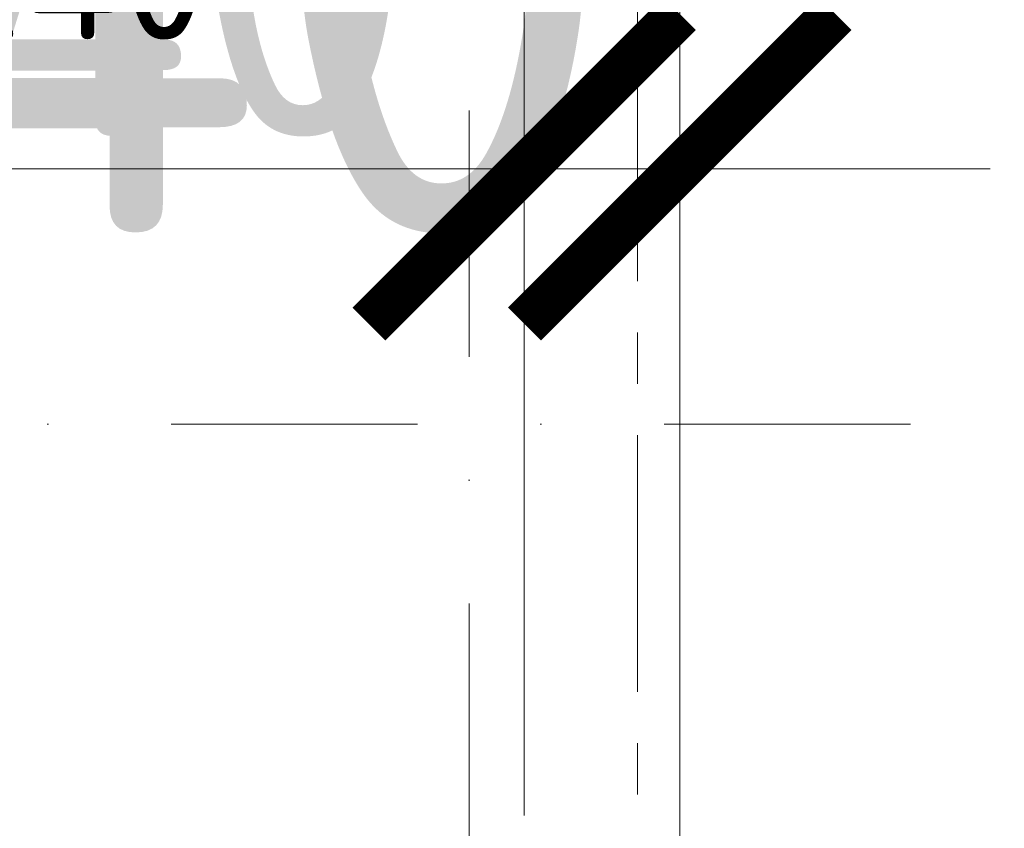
# Model space of a CAD drawing. Header units: millimetres. Extents: x -916886 to 3713765, y -2985421 to 1675785.
# Tile 622 of 656: x 437855 to 439377, y 149375 to 150626. Entities that reach past the tile are written whole.
import ezdxf

# ---------------------------------------------------------------- set-up
doc = ezdxf.new("R2010")
doc.units = ezdxf.units.MM
for name, pattern in [('CENTERX2', [101.6, 63.5, -12.7, 12.7, -12.7]), ('DASHDOT', [25.4, 12.7, -6.35, 0, -6.35]), ('PHANTOM2', [31.75, 15.875, -3.175, 3.175, -3.175, 3.175, -3.175])]:
    doc.linetypes.add(name, pattern=pattern)
doc.layers.get('Defpoints').update_dxf_attribs({"color": 8})
for name, color, linetype, lineweight in [('A99_N_koty-200', 5, 'Continuous', 5), ('A99_N_koty-200 @ 1', 5, 'Continuous', 5), ('A99_N_koty-200 @ 10', 5, 'Continuous', 5), ('A99_N_koty-200 @ 100', 5, 'Continuous', 5), ('A99_N_koty-200 @ 200', 5, 'Continuous', 5), ('A99_N_koty-200 @ 250 (1)', 5, 'Continuous', 5), ('A99_N_koty-200 @ 250 (2)', 5, 'Continuous', 5), ('A99_N_koty-200 @ 400', 5, 'Continuous', 5), ('A99_S_kce-demolice', 30, 'Continuous', 20), ('A99_S_kce-pohl', 7, 'Continuous', 5), ('A99_S_osy', 1, 'CENTERX2', 5)]:
    doc.layers.add(name, color=color, linetype=linetype, lineweight=lineweight)
doc.styles.add('A99_kota', font='isocpeur.ttf', dxfattribs={"height": 2})
doc.dimstyles.new('A99_kota_200 new', dxfattribs={"dimscale": 200, "dimtxt": 2, "dimasz": 1.2, "dimexe": 0.5, "dimexo": 1.5, "dimgap": 0.5, "dimtad": 1, "dimdec": 0, "dimzin": 3, "dimdsep": 46, "dimtxsty": 'A99_kota', "dimblk": 'ARCHTICK', "dimcen": 2.5, "dimazin": 2, "dimtfac": 0.75, "dimtdec": 0, "dimtix": 1, "dimtmove": 2, "dimatfit": 0, "dimfxl": 0, "dimtolj": 1, "dimtzin": 0, "dimlwd": 5, "dimlwe": 5, "dimarcsym": 0})

# ---------------------------------------------------------------- blocks, each defined once
blk = doc.blocks.new('_ArchTick')
at = {"color": 0, "linetype": 'ByBlock', "const_width": 0.15}
blk.add_lwpolyline([(-0.5, -0.5), (0.5, 0.5)], dxfattribs=at)
blk = doc.blocks.new('*D3168')
at = {"layer": 'A99_N_koty-200', "color": 0, "linetype": 'Continuous', "lineweight": 5, "ltscale": 10, "transparency": 16777216}
for p, q in [((429550, 146925), (429550, 146475)), ((438550, 146925), (438550, 146475)), ((438550, 146525), (429550, 146525))]:
    blk.add_line(p, q, dxfattribs=at)
at = {"layer": 'Defpoints', "color": 0, "linetype": 'Continuous', "lineweight": 0, "ltscale": 10, "transparency": 16777216}
for p in [(429550, 149400), (438550, 149400), (429550, 146525)]:
    blk.add_point(p, dxfattribs=at)
at = {"layer": 'A99_N_koty-200', "color": 0, "linetype": 'Continuous', "lineweight": 5, "ltscale": 10, "transparency": 16777216, "xscale": 120, "yscale": 120, "zscale": 120, "rotation": 180}
blk.add_blockref('_ArchTick', (429550, 146525), dxfattribs=at)
at = {"layer": 'A99_N_koty-200', "color": 0, "linetype": 'Continuous', "lineweight": 5, "ltscale": 10, "transparency": 16777216, "xscale": 120, "yscale": 120, "zscale": 120}
blk.add_blockref('_ArchTick', (438550, 146525), dxfattribs=at)
at = {"layer": 'A99_N_koty-200', "color": 0, "linetype": 'Continuous', "ltscale": 10, "transparency": 16777216, "insert": (434050, 146675), "char_height": 200, "attachment_point": 5, "style": 'A99_kota'}
blk.add_mtext('\\A1;9000', dxfattribs=at)
blk = doc.blocks.new('*D3169')
at = {"layer": 'A99_N_koty-200', "color": 0, "linetype": 'Continuous', "lineweight": 5, "ltscale": 10, "transparency": 16777216}
for p, q in [((429550, 147325), (429550, 146425)), ((438550, 147325), (438550, 146425)), ((438550, 146525), (429550, 146525))]:
    blk.add_line(p, q, dxfattribs=at)
at = {"layer": 'Defpoints', "color": 0, "linetype": 'Continuous', "lineweight": 0, "ltscale": 10, "transparency": 16777216}
for p in [(429550, 149400), (438550, 149400), (429550, 146525)]:
    blk.add_point(p, dxfattribs=at)
at = {"layer": 'A99_N_koty-200', "color": 0, "linetype": 'Continuous', "lineweight": 5, "ltscale": 10, "transparency": 16777216, "xscale": 240, "yscale": 240, "zscale": 240, "rotation": 180}
blk.add_blockref('_ArchTick', (429550, 146525), dxfattribs=at)
at = {"layer": 'A99_N_koty-200', "color": 0, "linetype": 'Continuous', "lineweight": 5, "ltscale": 10, "transparency": 16777216, "xscale": 240, "yscale": 240, "zscale": 240}
blk.add_blockref('_ArchTick', (438550, 146525), dxfattribs=at)
at = {"layer": 'A99_N_koty-200', "color": 0, "linetype": 'Continuous', "ltscale": 10, "transparency": 16777216, "insert": (434050, 146825), "char_height": 400, "attachment_point": 5, "style": 'A99_kota'}
blk.add_mtext('\\A1;9000', dxfattribs=at)
blk = doc.blocks.new('*D3170')
at = {"layer": 'A99_N_koty-200', "color": 0, "linetype": 'Continuous', "lineweight": 5, "ltscale": 10, "transparency": 16777216}
for p, q in [((429550, 146529), (429550, 146524.5)), ((438550, 146525), (429550, 146525)), ((438550, 146529), (438550, 146524.5))]:
    blk.add_line(p, q, dxfattribs=at)
at = {"layer": 'Defpoints', "color": 0, "linetype": 'Continuous', "lineweight": 0, "ltscale": 10, "transparency": 16777216}
for p in [(429550, 149400), (438550, 149400), (429550, 146525)]:
    blk.add_point(p, dxfattribs=at)
at = {"layer": 'A99_N_koty-200', "color": 0, "linetype": 'Continuous', "lineweight": 5, "ltscale": 10, "transparency": 16777216, "xscale": 1.2, "yscale": 1.2, "zscale": 1.2, "rotation": 180}
blk.add_blockref('_ArchTick', (429550, 146525), dxfattribs=at)
at = {"layer": 'A99_N_koty-200', "color": 0, "linetype": 'Continuous', "lineweight": 5, "ltscale": 10, "transparency": 16777216, "xscale": 1.2, "yscale": 1.2, "zscale": 1.2}
blk.add_blockref('_ArchTick', (438550, 146525), dxfattribs=at)
at = {"layer": 'A99_N_koty-200', "color": 0, "linetype": 'Continuous', "ltscale": 10, "transparency": 16777216, "insert": (434050, 146526.5), "char_height": 2, "attachment_point": 5, "style": 'A99_kota'}
blk.add_mtext('\\A1;9000', dxfattribs=at)
blk = doc.blocks.new('*D3171')
at = {"layer": 'A99_N_koty-200', "color": 0, "linetype": 'Continuous', "lineweight": 5, "ltscale": 10, "transparency": 16777216}
for p, q in [((429550, 148125), (429550, 146325)), ((438550, 148125), (438550, 146325)), ((438550, 146525), (429550, 146525))]:
    blk.add_line(p, q, dxfattribs=at)
at = {"layer": 'Defpoints', "color": 0, "linetype": 'Continuous', "lineweight": 0, "ltscale": 10, "transparency": 16777216}
for p in [(429550, 149400), (438550, 149400), (429550, 146525)]:
    blk.add_point(p, dxfattribs=at)
at = {"layer": 'A99_N_koty-200', "color": 0, "linetype": 'Continuous', "lineweight": 5, "ltscale": 10, "transparency": 16777216, "xscale": 480, "yscale": 480, "zscale": 480, "rotation": 180}
blk.add_blockref('_ArchTick', (429550, 146525), dxfattribs=at)
at = {"layer": 'A99_N_koty-200', "color": 0, "linetype": 'Continuous', "lineweight": 5, "ltscale": 10, "transparency": 16777216, "xscale": 480, "yscale": 480, "zscale": 480}
blk.add_blockref('_ArchTick', (438550, 146525), dxfattribs=at)
at = {"layer": 'A99_N_koty-200', "color": 0, "linetype": 'Continuous', "ltscale": 10, "transparency": 16777216, "insert": (434050, 147125), "char_height": 800, "attachment_point": 5, "style": 'A99_kota'}
blk.add_mtext('\\A1;9000', dxfattribs=at)
blk = doc.blocks.new('*D3172')
at = {"layer": 'A99_N_koty-200', "color": 0, "linetype": 'Continuous', "lineweight": 5, "ltscale": 10, "transparency": 16777216}
for p, q in [((429550, 146565), (429550, 146520)), ((438550, 146565), (438550, 146520)), ((438550, 146525), (429550, 146525))]:
    blk.add_line(p, q, dxfattribs=at)
at = {"layer": 'Defpoints', "color": 0, "linetype": 'Continuous', "lineweight": 0, "ltscale": 10, "transparency": 16777216}
for p in [(429550, 149400), (438550, 149400), (429550, 146525)]:
    blk.add_point(p, dxfattribs=at)
at = {"layer": 'A99_N_koty-200', "color": 0, "linetype": 'Continuous', "lineweight": 5, "ltscale": 10, "transparency": 16777216, "xscale": 12, "yscale": 12, "zscale": 12, "rotation": 180}
blk.add_blockref('_ArchTick', (429550, 146525), dxfattribs=at)
at = {"layer": 'A99_N_koty-200', "color": 0, "linetype": 'Continuous', "lineweight": 5, "ltscale": 10, "transparency": 16777216, "xscale": 12, "yscale": 12, "zscale": 12}
blk.add_blockref('_ArchTick', (438550, 146525), dxfattribs=at)
at = {"layer": 'A99_N_koty-200', "color": 0, "linetype": 'Continuous', "ltscale": 10, "transparency": 16777216, "insert": (434050, 146540), "char_height": 20, "attachment_point": 5, "style": 'A99_kota'}
blk.add_mtext('\\A1;9000', dxfattribs=at)
blk = doc.blocks.new('*D3173')
at = {"layer": 'A99_N_koty-200', "color": 0, "linetype": 'Continuous', "lineweight": 5, "ltscale": 10, "transparency": 16777216}
for p, q in [((429550, 147525), (429550, 146400)), ((438550, 147525), (438550, 146400)), ((438550, 146525), (429550, 146525))]:
    blk.add_line(p, q, dxfattribs=at)
at = {"layer": 'Defpoints', "color": 0, "linetype": 'Continuous', "lineweight": 0, "ltscale": 10, "transparency": 16777216}
for p in [(429550, 149400), (438550, 149400), (429550, 146525)]:
    blk.add_point(p, dxfattribs=at)
at = {"layer": 'A99_N_koty-200', "color": 0, "linetype": 'Continuous', "lineweight": 5, "ltscale": 10, "transparency": 16777216, "xscale": 300, "yscale": 300, "zscale": 300, "rotation": 180}
blk.add_blockref('_ArchTick', (429550, 146525), dxfattribs=at)
at = {"layer": 'A99_N_koty-200', "color": 0, "linetype": 'Continuous', "lineweight": 5, "ltscale": 10, "transparency": 16777216, "xscale": 300, "yscale": 300, "zscale": 300}
blk.add_blockref('_ArchTick', (438550, 146525), dxfattribs=at)
at = {"layer": 'A99_N_koty-200', "color": 0, "linetype": 'Continuous', "ltscale": 10, "transparency": 16777216, "insert": (434050, 146900), "char_height": 500, "attachment_point": 5, "style": 'A99_kota'}
blk.add_mtext('\\A1;9000', dxfattribs=at)
blk = doc.blocks.new('*D3174')
at = {"layer": 'A99_N_koty-200', "color": 0, "linetype": 'Continuous', "lineweight": 5, "ltscale": 10, "transparency": 16777216}
for p, q in [((429550, 147525), (429550, 146400)), ((438550, 147525), (438550, 146400)), ((438550, 146525), (429550, 146525))]:
    blk.add_line(p, q, dxfattribs=at)
at = {"layer": 'Defpoints', "color": 0, "linetype": 'Continuous', "lineweight": 0, "ltscale": 10, "transparency": 16777216}
for p in [(429550, 149400), (438550, 149400), (429550, 146525)]:
    blk.add_point(p, dxfattribs=at)
at = {"layer": 'A99_N_koty-200', "color": 0, "linetype": 'Continuous', "lineweight": 5, "ltscale": 10, "transparency": 16777216, "xscale": 300, "yscale": 300, "zscale": 300, "rotation": 180}
blk.add_blockref('_ArchTick', (429550, 146525), dxfattribs=at)
at = {"layer": 'A99_N_koty-200', "color": 0, "linetype": 'Continuous', "lineweight": 5, "ltscale": 10, "transparency": 16777216, "xscale": 300, "yscale": 300, "zscale": 300}
blk.add_blockref('_ArchTick', (438550, 146525), dxfattribs=at)
at = {"layer": 'A99_N_koty-200', "color": 0, "linetype": 'Continuous', "ltscale": 10, "transparency": 16777216, "insert": (434050, 146900), "char_height": 500, "attachment_point": 5, "style": 'A99_kota'}
blk.add_mtext('\\A1;9000', dxfattribs=at)
blk = doc.blocks.new('*D3384')
at = {"layer": 'A99_N_koty-200', "color": 0, "linetype": 'Continuous', "lineweight": 5, "ltscale": 10, "transparency": 16777216}
for p, q in [((415495, 150195), (415495, 151095)), ((438635, 150195), (438635, 151095)), ((415495, 150995), (438635, 150995))]:
    blk.add_line(p, q, dxfattribs=at)
at = {"layer": 'Defpoints', "color": 0, "linetype": 'Continuous', "lineweight": 0, "ltscale": 10, "transparency": 16777216}
for p in [(438635, 150995), (415495, 148920), (438635, 148920)]:
    blk.add_point(p, dxfattribs=at)
at = {"layer": 'A99_N_koty-200', "color": 0, "linetype": 'Continuous', "lineweight": 5, "ltscale": 10, "transparency": 16777216, "xscale": 240, "yscale": 240, "zscale": 240, "rotation": 180}
blk.add_blockref('_ArchTick', (415495, 150995), dxfattribs=at)
at = {"layer": 'A99_N_koty-200', "color": 0, "linetype": 'Continuous', "lineweight": 5, "ltscale": 10, "transparency": 16777216, "xscale": 240, "yscale": 240, "zscale": 240}
blk.add_blockref('_ArchTick', (438635, 150995), dxfattribs=at)
at = {"layer": 'A99_N_koty-200', "color": 0, "linetype": 'Continuous', "ltscale": 10, "transparency": 16777216, "insert": (427065, 151295), "char_height": 400, "attachment_point": 5, "style": 'A99_kota'}
blk.add_mtext('\\A1;23140', dxfattribs=at)
blk = doc.blocks.new('*D3385')
at = {"layer": 'A99_N_koty-200', "color": 0, "linetype": 'Continuous', "lineweight": 5, "ltscale": 10, "transparency": 16777216}
for p, q in [((415495, 149995), (415495, 150445)), ((438635, 149995), (438635, 150445)), ((415495, 150395), (438635, 150395))]:
    blk.add_line(p, q, dxfattribs=at)
at = {"layer": 'Defpoints', "color": 0, "linetype": 'Continuous', "lineweight": 0, "ltscale": 10, "transparency": 16777216}
for p in [(438635, 150395), (415495, 148920), (438635, 148920)]:
    blk.add_point(p, dxfattribs=at)
at = {"layer": 'A99_N_koty-200', "color": 0, "linetype": 'Continuous', "lineweight": 5, "ltscale": 10, "transparency": 16777216, "xscale": 120, "yscale": 120, "zscale": 120, "rotation": 180}
blk.add_blockref('_ArchTick', (415495, 150395), dxfattribs=at)
at = {"layer": 'A99_N_koty-200', "color": 0, "linetype": 'Continuous', "lineweight": 5, "ltscale": 10, "transparency": 16777216, "xscale": 120, "yscale": 120, "zscale": 120}
blk.add_blockref('_ArchTick', (438635, 150395), dxfattribs=at)
at = {"layer": 'A99_N_koty-200', "color": 0, "linetype": 'Continuous', "ltscale": 10, "transparency": 16777216, "insert": (427065, 150545), "char_height": 200, "attachment_point": 5, "style": 'A99_kota'}
blk.add_mtext('\\A1;23140', dxfattribs=at)
blk = doc.blocks.new('*D3386')
at = {"layer": 'A99_N_koty-200', "color": 0, "linetype": 'Continuous', "lineweight": 5, "ltscale": 10, "transparency": 16777216}
for p, q in [((415495, 150391), (415495, 150395.5)), ((415495, 150395), (438635, 150395)), ((438635, 150391), (438635, 150395.5))]:
    blk.add_line(p, q, dxfattribs=at)
at = {"layer": 'Defpoints', "color": 0, "linetype": 'Continuous', "lineweight": 0, "ltscale": 10, "transparency": 16777216}
for p in [(438635, 150395), (415495, 148920), (438635, 148920)]:
    blk.add_point(p, dxfattribs=at)
at = {"layer": 'A99_N_koty-200', "color": 0, "linetype": 'Continuous', "lineweight": 5, "ltscale": 10, "transparency": 16777216, "xscale": 1.2, "yscale": 1.2, "zscale": 1.2, "rotation": 180}
blk.add_blockref('_ArchTick', (415495, 150395), dxfattribs=at)
at = {"layer": 'A99_N_koty-200', "color": 0, "linetype": 'Continuous', "lineweight": 5, "ltscale": 10, "transparency": 16777216, "xscale": 1.2, "yscale": 1.2, "zscale": 1.2}
blk.add_blockref('_ArchTick', (438635, 150395), dxfattribs=at)
at = {"layer": 'A99_N_koty-200', "color": 0, "linetype": 'Continuous', "ltscale": 10, "transparency": 16777216, "insert": (427065, 150396.5), "char_height": 2, "attachment_point": 5, "style": 'A99_kota'}
blk.add_mtext('\\A1;23140', dxfattribs=at)
blk = doc.blocks.new('*D3387')
at = {"layer": 'A99_N_koty-200', "color": 0, "linetype": 'Continuous', "lineweight": 5, "ltscale": 10, "transparency": 16777216}
for p, q in [((415495, 149520), (415495, 150595)), ((438635, 149520), (438635, 150595)), ((415495, 150395), (438635, 150395))]:
    blk.add_line(p, q, dxfattribs=at)
at = {"layer": 'Defpoints', "color": 0, "linetype": 'Continuous', "lineweight": 0, "ltscale": 10, "transparency": 16777216}
for p in [(438635, 150395), (415495, 148920), (438635, 148920)]:
    blk.add_point(p, dxfattribs=at)
at = {"layer": 'A99_N_koty-200', "color": 0, "linetype": 'Continuous', "lineweight": 5, "ltscale": 10, "transparency": 16777216, "xscale": 480, "yscale": 480, "zscale": 480, "rotation": 180}
blk.add_blockref('_ArchTick', (415495, 150395), dxfattribs=at)
at = {"layer": 'A99_N_koty-200', "color": 0, "linetype": 'Continuous', "lineweight": 5, "ltscale": 10, "transparency": 16777216, "xscale": 480, "yscale": 480, "zscale": 480}
blk.add_blockref('_ArchTick', (438635, 150395), dxfattribs=at)
at = {"layer": 'A99_N_koty-200', "color": 0, "linetype": 'Continuous', "ltscale": 10, "transparency": 16777216, "insert": (427065, 150995), "char_height": 800, "attachment_point": 5, "style": 'A99_kota'}
blk.add_mtext('\\A1;23140', dxfattribs=at)
blk = doc.blocks.new('*D3388')
at = {"layer": 'A99_N_koty-200', "color": 0, "linetype": 'Continuous', "lineweight": 5, "ltscale": 10, "transparency": 16777216}
for p, q in [((415495, 150355), (415495, 150400)), ((438635, 150355), (438635, 150400)), ((415495, 150395), (438635, 150395))]:
    blk.add_line(p, q, dxfattribs=at)
at = {"layer": 'Defpoints', "color": 0, "linetype": 'Continuous', "lineweight": 0, "ltscale": 10, "transparency": 16777216}
for p in [(438635, 150395), (415495, 148920), (438635, 148920)]:
    blk.add_point(p, dxfattribs=at)
at = {"layer": 'A99_N_koty-200', "color": 0, "linetype": 'Continuous', "lineweight": 5, "ltscale": 10, "transparency": 16777216, "xscale": 12, "yscale": 12, "zscale": 12, "rotation": 180}
blk.add_blockref('_ArchTick', (415495, 150395), dxfattribs=at)
at = {"layer": 'A99_N_koty-200', "color": 0, "linetype": 'Continuous', "lineweight": 5, "ltscale": 10, "transparency": 16777216, "xscale": 12, "yscale": 12, "zscale": 12}
blk.add_blockref('_ArchTick', (438635, 150395), dxfattribs=at)
at = {"layer": 'A99_N_koty-200', "color": 0, "linetype": 'Continuous', "ltscale": 10, "transparency": 16777216, "insert": (427065, 150410), "char_height": 20, "attachment_point": 5, "style": 'A99_kota'}
blk.add_mtext('\\A1;23140', dxfattribs=at)
blk = doc.blocks.new('*D3389')
at = {"layer": 'A99_N_koty-200', "color": 0, "linetype": 'Continuous', "lineweight": 5, "ltscale": 10, "transparency": 16777216}
for p, q in [((415495, 149395), (415495, 150520)), ((438635, 149395), (438635, 150520)), ((415495, 150395), (438635, 150395))]:
    blk.add_line(p, q, dxfattribs=at)
at = {"layer": 'Defpoints', "color": 0, "linetype": 'Continuous', "lineweight": 0, "ltscale": 10, "transparency": 16777216}
for p in [(438635, 150395), (415495, 148920), (438635, 148920)]:
    blk.add_point(p, dxfattribs=at)
at = {"layer": 'A99_N_koty-200', "color": 0, "linetype": 'Continuous', "lineweight": 5, "ltscale": 10, "transparency": 16777216, "xscale": 300, "yscale": 300, "zscale": 300, "rotation": 180}
blk.add_blockref('_ArchTick', (415495, 150395), dxfattribs=at)
at = {"layer": 'A99_N_koty-200', "color": 0, "linetype": 'Continuous', "lineweight": 5, "ltscale": 10, "transparency": 16777216, "xscale": 300, "yscale": 300, "zscale": 300}
blk.add_blockref('_ArchTick', (438635, 150395), dxfattribs=at)
at = {"layer": 'A99_N_koty-200', "color": 0, "linetype": 'Continuous', "ltscale": 10, "transparency": 16777216, "insert": (427065, 150770), "char_height": 500, "attachment_point": 5, "style": 'A99_kota'}
blk.add_mtext('\\A1;23140', dxfattribs=at)
blk = doc.blocks.new('*D3390')
at = {"layer": 'A99_N_koty-200', "color": 0, "linetype": 'Continuous', "lineweight": 5, "ltscale": 10, "transparency": 16777216}
for p, q in [((415495, 149395), (415495, 150520)), ((438635, 149395), (438635, 150520)), ((415495, 150395), (438635, 150395))]:
    blk.add_line(p, q, dxfattribs=at)
at = {"layer": 'Defpoints', "color": 0, "linetype": 'Continuous', "lineweight": 0, "ltscale": 10, "transparency": 16777216}
for p in [(438635, 150395), (415495, 148920), (438635, 148920)]:
    blk.add_point(p, dxfattribs=at)
at = {"layer": 'A99_N_koty-200', "color": 0, "linetype": 'Continuous', "lineweight": 5, "ltscale": 10, "transparency": 16777216, "xscale": 300, "yscale": 300, "zscale": 300, "rotation": 180}
blk.add_blockref('_ArchTick', (415495, 150395), dxfattribs=at)
at = {"layer": 'A99_N_koty-200', "color": 0, "linetype": 'Continuous', "lineweight": 5, "ltscale": 10, "transparency": 16777216, "xscale": 300, "yscale": 300, "zscale": 300}
blk.add_blockref('_ArchTick', (438635, 150395), dxfattribs=at)
at = {"layer": 'A99_N_koty-200', "color": 0, "linetype": 'Continuous', "ltscale": 10, "transparency": 16777216, "insert": (427065, 150770), "char_height": 500, "attachment_point": 5, "style": 'A99_kota'}
blk.add_mtext('\\A1;23140', dxfattribs=at)
blk = doc.blocks.new('*D3392')
at = {"layer": 'A99_N_koty-200', "color": 0, "linetype": 'Continuous', "lineweight": 5, "ltscale": 10, "transparency": 16777216}
for p, q in [((438635, 150195), (438635, 151095)), ((438875.5, 150195), (438875.5, 151095)), ((438635, 150995), (438875.5, 150995))]:
    blk.add_line(p, q, dxfattribs=at)
at = {"layer": 'Defpoints', "color": 0, "linetype": 'Continuous', "lineweight": 0, "ltscale": 10, "transparency": 16777216}
for p in [(438875.5, 150995), (438875.5, 148960), (438635, 148920)]:
    blk.add_point(p, dxfattribs=at)
at = {"layer": 'A99_N_koty-200', "color": 0, "linetype": 'Continuous', "lineweight": 5, "ltscale": 10, "transparency": 16777216, "xscale": 240, "yscale": 240, "zscale": 240, "rotation": 180}
blk.add_blockref('_ArchTick', (438635, 150995), dxfattribs=at)
at = {"layer": 'A99_N_koty-200', "color": 0, "linetype": 'Continuous', "lineweight": 5, "ltscale": 10, "transparency": 16777216, "xscale": 240, "yscale": 240, "zscale": 240}
blk.add_blockref('_ArchTick', (438875.5, 150995), dxfattribs=at)
at = {"layer": 'A99_N_koty-200', "color": 0, "linetype": 'Continuous', "ltscale": 10, "transparency": 16777216, "insert": (437935, 151305), "char_height": 400, "attachment_point": 5, "style": 'A99_kota'}
blk.add_mtext('\\A1;240', dxfattribs=at)
blk = doc.blocks.new('*D3393')
at = {"layer": 'A99_N_koty-200', "color": 0, "linetype": 'Continuous', "lineweight": 5, "ltscale": 10, "transparency": 16777216}
for p, q in [((438635, 149995), (438635, 150445)), ((438875.5, 149995), (438875.5, 150445)), ((438635, 150395), (438875.5, 150395))]:
    blk.add_line(p, q, dxfattribs=at)
at = {"layer": 'Defpoints', "color": 0, "linetype": 'Continuous', "lineweight": 0, "ltscale": 10, "transparency": 16777216}
for p in [(438875.5, 150395), (438875.5, 148960), (438635, 148920)]:
    blk.add_point(p, dxfattribs=at)
at = {"layer": 'A99_N_koty-200', "color": 0, "linetype": 'Continuous', "lineweight": 5, "ltscale": 10, "transparency": 16777216, "xscale": 120, "yscale": 120, "zscale": 120, "rotation": 180}
blk.add_blockref('_ArchTick', (438635, 150395), dxfattribs=at)
at = {"layer": 'A99_N_koty-200', "color": 0, "linetype": 'Continuous', "lineweight": 5, "ltscale": 10, "transparency": 16777216, "xscale": 120, "yscale": 120, "zscale": 120}
blk.add_blockref('_ArchTick', (438875.5, 150395), dxfattribs=at)
at = {"layer": 'A99_N_koty-200', "color": 0, "linetype": 'Continuous', "ltscale": 10, "transparency": 16777216, "insert": (437935, 150695), "char_height": 200, "attachment_point": 5, "style": 'A99_kota'}
blk.add_mtext('\\A1;240', dxfattribs=at)
blk = doc.blocks.new('*D3394')
at = {"layer": 'A99_N_koty-200', "color": 0, "linetype": 'Continuous', "lineweight": 5, "ltscale": 10, "transparency": 16777216}
for p, q in [((438635, 150391), (438635, 150395.5)), ((438635, 150395), (438875.5, 150395)), ((438875.5, 150391), (438875.5, 150395.5))]:
    blk.add_line(p, q, dxfattribs=at)
at = {"layer": 'Defpoints', "color": 0, "linetype": 'Continuous', "lineweight": 0, "ltscale": 10, "transparency": 16777216}
for p in [(438875.5, 150395), (438875.5, 148960), (438635, 148920)]:
    blk.add_point(p, dxfattribs=at)
at = {"layer": 'A99_N_koty-200', "color": 0, "linetype": 'Continuous', "lineweight": 5, "ltscale": 10, "transparency": 16777216, "xscale": 1.2, "yscale": 1.2, "zscale": 1.2, "rotation": 180}
blk.add_blockref('_ArchTick', (438635, 150395), dxfattribs=at)
at = {"layer": 'A99_N_koty-200', "color": 0, "linetype": 'Continuous', "lineweight": 5, "ltscale": 10, "transparency": 16777216, "xscale": 1.2, "yscale": 1.2, "zscale": 1.2}
blk.add_blockref('_ArchTick', (438875.5, 150395), dxfattribs=at)
at = {"layer": 'A99_N_koty-200', "color": 0, "linetype": 'Continuous', "ltscale": 10, "transparency": 16777216, "insert": (437935, 150695), "char_height": 2, "attachment_point": 5, "style": 'A99_kota'}
blk.add_mtext('\\A1;240', dxfattribs=at)
blk = doc.blocks.new('*D3395')
at = {"layer": 'A99_N_koty-200', "color": 0, "linetype": 'Continuous', "lineweight": 5, "ltscale": 10, "transparency": 16777216}
for p, q in [((438635, 149520), (438635, 150595)), ((438875.5, 149560), (438875.5, 150595)), ((438635, 150395), (438155, 150395)), ((438635, 150395), (438875.5, 150395)), ((438875.5, 150395), (439355.5, 150395))]:
    blk.add_line(p, q, dxfattribs=at)
at = {"layer": 'Defpoints', "color": 0, "linetype": 'Continuous', "lineweight": 0, "ltscale": 10, "transparency": 16777216}
for p in [(438875.5, 150395), (438875.5, 148960), (438635, 148920)]:
    blk.add_point(p, dxfattribs=at)
at = {"layer": 'A99_N_koty-200', "color": 0, "linetype": 'Continuous', "lineweight": 5, "ltscale": 10, "transparency": 16777216, "xscale": 480, "yscale": 480, "zscale": 480}
blk.add_blockref('_ArchTick', (438635, 150395), dxfattribs=at)
at = {"layer": 'A99_N_koty-200', "color": 0, "linetype": 'Continuous', "lineweight": 5, "ltscale": 10, "transparency": 16777216, "xscale": 480, "yscale": 480, "zscale": 480, "rotation": 180}
blk.add_blockref('_ArchTick', (438875.5, 150395), dxfattribs=at)
at = {"layer": 'A99_N_koty-200', "color": 0, "linetype": 'Continuous', "ltscale": 10, "transparency": 16777216, "insert": (437935, 150695), "char_height": 800, "attachment_point": 5, "style": 'A99_kota'}
blk.add_mtext('\\A1;240', dxfattribs=at)
blk = doc.blocks.new('*D3396')
at = {"layer": 'A99_N_koty-200', "color": 0, "linetype": 'Continuous', "lineweight": 5, "ltscale": 10, "transparency": 16777216}
for p, q in [((438635, 150355), (438635, 150400)), ((438875.5, 150355), (438875.5, 150400)), ((438635, 150395), (438875.5, 150395))]:
    blk.add_line(p, q, dxfattribs=at)
at = {"layer": 'Defpoints', "color": 0, "linetype": 'Continuous', "lineweight": 0, "ltscale": 10, "transparency": 16777216}
for p in [(438875.5, 150395), (438875.5, 148960), (438635, 148920)]:
    blk.add_point(p, dxfattribs=at)
at = {"layer": 'A99_N_koty-200', "color": 0, "linetype": 'Continuous', "lineweight": 5, "ltscale": 10, "transparency": 16777216, "xscale": 12, "yscale": 12, "zscale": 12, "rotation": 180}
blk.add_blockref('_ArchTick', (438635, 150395), dxfattribs=at)
at = {"layer": 'A99_N_koty-200', "color": 0, "linetype": 'Continuous', "lineweight": 5, "ltscale": 10, "transparency": 16777216, "xscale": 12, "yscale": 12, "zscale": 12}
blk.add_blockref('_ArchTick', (438875.5, 150395), dxfattribs=at)
at = {"layer": 'A99_N_koty-200', "color": 0, "linetype": 'Continuous', "ltscale": 10, "transparency": 16777216, "insert": (437935, 150695), "char_height": 20, "attachment_point": 5, "style": 'A99_kota'}
blk.add_mtext('\\A1;240', dxfattribs=at)
blk = doc.blocks.new('*D3397')
at = {"layer": 'A99_N_koty-200', "color": 0, "linetype": 'Continuous', "lineweight": 5, "ltscale": 10, "transparency": 16777216}
for p, q in [((438635, 149395), (438635, 150520)), ((438875.5, 149395), (438875.5, 150520)), ((438635, 150395), (438335, 150395)), ((438635, 150395), (438875.5, 150395)), ((438875.5, 150395), (439175.5, 150395))]:
    blk.add_line(p, q, dxfattribs=at)
at = {"layer": 'Defpoints', "color": 0, "linetype": 'Continuous', "lineweight": 0, "ltscale": 10, "transparency": 16777216}
for p in [(438875.5, 150395), (438875.5, 148960), (438635, 148920)]:
    blk.add_point(p, dxfattribs=at)
at = {"layer": 'A99_N_koty-200', "color": 0, "linetype": 'Continuous', "lineweight": 5, "ltscale": 10, "transparency": 16777216, "xscale": 300, "yscale": 300, "zscale": 300}
blk.add_blockref('_ArchTick', (438635, 150395), dxfattribs=at)
at = {"layer": 'A99_N_koty-200', "color": 0, "linetype": 'Continuous', "lineweight": 5, "ltscale": 10, "transparency": 16777216, "xscale": 300, "yscale": 300, "zscale": 300, "rotation": 180}
blk.add_blockref('_ArchTick', (438875.5, 150395), dxfattribs=at)
at = {"layer": 'A99_N_koty-200', "color": 0, "linetype": 'Continuous', "ltscale": 10, "transparency": 16777216, "insert": (437935, 150695), "char_height": 500, "attachment_point": 5, "style": 'A99_kota'}
blk.add_mtext('\\A1;240', dxfattribs=at)
blk = doc.blocks.new('*D3398')
at = {"layer": 'A99_N_koty-200', "color": 0, "linetype": 'Continuous', "lineweight": 5, "ltscale": 10, "transparency": 16777216}
for p, q in [((438635, 149395), (438635, 150520)), ((438875.5, 149395), (438875.5, 150520)), ((438635, 150395), (438335, 150395)), ((438635, 150395), (438875.5, 150395)), ((438875.5, 150395), (439175.5, 150395))]:
    blk.add_line(p, q, dxfattribs=at)
at = {"layer": 'Defpoints', "color": 0, "linetype": 'Continuous', "lineweight": 0, "ltscale": 10, "transparency": 16777216}
for p in [(438875.5, 150395), (438875.5, 148960), (438635, 148920)]:
    blk.add_point(p, dxfattribs=at)
at = {"layer": 'A99_N_koty-200', "color": 0, "linetype": 'Continuous', "lineweight": 5, "ltscale": 10, "transparency": 16777216, "xscale": 300, "yscale": 300, "zscale": 300}
blk.add_blockref('_ArchTick', (438635, 150395), dxfattribs=at)
at = {"layer": 'A99_N_koty-200', "color": 0, "linetype": 'Continuous', "lineweight": 5, "ltscale": 10, "transparency": 16777216, "xscale": 300, "yscale": 300, "zscale": 300, "rotation": 180}
blk.add_blockref('_ArchTick', (438875.5, 150395), dxfattribs=at)
at = {"layer": 'A99_N_koty-200', "color": 0, "linetype": 'Continuous', "ltscale": 10, "transparency": 16777216, "insert": (437935, 150695), "char_height": 500, "attachment_point": 5, "style": 'A99_kota'}
blk.add_mtext('\\A1;240', dxfattribs=at)
blk = doc.blocks.new('*U4770')
at = {"layer": 'A99_N_koty-200 @ 1', "linetype": 'Continuous', "ltscale": 10}
dim = blk.add_linear_dim(base=(429550, 146525), p1=(438550, 149400), p2=(429550, 149400), angle=180, dimstyle='A99_kota_200 new', override={"dimscale": 1, "dimtix": 1, "dimtofl": 1, "dimtmove": 1, "dimatfit": 1}, dxfattribs=at)
dim.commit()
dim.dimension.update_dxf_attribs({"geometry": '*D3170', "text_midpoint": (434050, 146526.5)})
at = {"layer": 'A99_N_koty-200 @ 10', "linetype": 'Continuous', "ltscale": 10}
dim = blk.add_linear_dim(base=(429550, 146525), p1=(438550, 149400), p2=(429550, 149400), angle=180, dimstyle='A99_kota_200 new', override={"dimscale": 10, "dimtix": 1, "dimtofl": 1, "dimtmove": 1, "dimatfit": 1}, dxfattribs=at)
dim.commit()
dim.dimension.update_dxf_attribs({"geometry": '*D3172', "text_midpoint": (434050, 146540)})
at = {"layer": 'A99_N_koty-200 @ 100', "linetype": 'Continuous', "ltscale": 10}
dim = blk.add_linear_dim(base=(429550, 146525), p1=(438550, 149400), p2=(429550, 149400), angle=180, dimstyle='A99_kota_200 new', override={"dimscale": 100, "dimtix": 1, "dimtofl": 1, "dimtmove": 1, "dimatfit": 1}, dxfattribs=at)
dim.commit()
dim.dimension.update_dxf_attribs({"geometry": '*D3168', "text_midpoint": (434050, 146675)})
at = {"layer": 'A99_N_koty-200 @ 200', "linetype": 'Continuous', "ltscale": 10}
dim = blk.add_linear_dim(base=(429550, 146525), p1=(438550, 149400), p2=(429550, 149400), angle=180, dimstyle='A99_kota_200 new', override={"dimscale": 200, "dimtix": 1, "dimtofl": 1, "dimtmove": 1, "dimatfit": 1}, dxfattribs=at)
dim.commit()
dim.dimension.update_dxf_attribs({"geometry": '*D3169', "text_midpoint": (434050, 146825)})
at = {"layer": 'A99_N_koty-200 @ 250 (1)', "linetype": 'Continuous', "ltscale": 10}
dim = blk.add_linear_dim(base=(429550, 146525), p1=(438550, 149400), p2=(429550, 149400), angle=180, dimstyle='A99_kota_200 new', override={"dimscale": 250, "dimtix": 1, "dimtofl": 1, "dimtmove": 1, "dimatfit": 1}, dxfattribs=at)
dim.commit()
dim.dimension.update_dxf_attribs({"geometry": '*D3174', "text_midpoint": (434050, 146900)})
at = {"layer": 'A99_N_koty-200 @ 250 (2)', "linetype": 'Continuous', "ltscale": 10}
dim = blk.add_linear_dim(base=(429550, 146525), p1=(438550, 149400), p2=(429550, 149400), angle=180, dimstyle='A99_kota_200 new', override={"dimscale": 250, "dimtix": 1, "dimtofl": 1, "dimtmove": 1, "dimatfit": 1}, dxfattribs=at)
dim.commit()
dim.dimension.update_dxf_attribs({"geometry": '*D3173', "text_midpoint": (434050, 146900)})
at = {"layer": 'A99_N_koty-200 @ 400', "linetype": 'Continuous', "ltscale": 10}
dim = blk.add_linear_dim(base=(429550, 146525), p1=(438550, 149400), p2=(429550, 149400), angle=180, dimstyle='A99_kota_200 new', override={"dimscale": 400, "dimtix": 1, "dimtofl": 1, "dimtmove": 1, "dimatfit": 1}, dxfattribs=at)
dim.commit()
dim.dimension.update_dxf_attribs({"geometry": '*D3171', "text_midpoint": (434050, 147125)})
blk = doc.blocks.new('*U4812')
at = {"layer": 'A99_N_koty-200 @ 1', "linetype": 'Continuous', "ltscale": 10}
dim = blk.add_linear_dim(base=(438635, 150395), p1=(415495, 148920), p2=(438635, 148920), dimstyle='A99_kota_200 new', override={"dimscale": 1, "dimtix": 1, "dimtofl": 1, "dimtmove": 2, "dimatfit": 3}, dxfattribs=at)
dim.commit()
dim.dimension.update_dxf_attribs({"geometry": '*D3386', "text_midpoint": (427065, 150396.5)})
at = {"layer": 'A99_N_koty-200 @ 10', "linetype": 'Continuous', "ltscale": 10}
dim = blk.add_linear_dim(base=(438635, 150395), p1=(415495, 148920), p2=(438635, 148920), dimstyle='A99_kota_200 new', override={"dimscale": 10, "dimtix": 1, "dimtofl": 1, "dimtmove": 2, "dimatfit": 3}, dxfattribs=at)
dim.commit()
dim.dimension.update_dxf_attribs({"geometry": '*D3388', "text_midpoint": (427065, 150410)})
at = {"layer": 'A99_N_koty-200 @ 100', "linetype": 'Continuous', "ltscale": 10}
dim = blk.add_linear_dim(base=(438635, 150395), p1=(415495, 148920), p2=(438635, 148920), dimstyle='A99_kota_200 new', override={"dimscale": 100, "dimtix": 1, "dimtofl": 1, "dimtmove": 2, "dimatfit": 3}, dxfattribs=at)
dim.commit()
dim.dimension.update_dxf_attribs({"geometry": '*D3385', "text_midpoint": (427065, 150545)})
at = {"layer": 'A99_N_koty-200 @ 200', "linetype": 'Continuous', "ltscale": 10}
dim = blk.add_linear_dim(base=(438635, 150995), p1=(415495, 148920), p2=(438635, 148920), dimstyle='A99_kota_200 new', override={"dimscale": 200, "dimtix": 1, "dimtofl": 1, "dimtmove": 2, "dimatfit": 3}, dxfattribs=at)
dim.commit()
dim.dimension.update_dxf_attribs({"geometry": '*D3384', "text_midpoint": (427065, 151295)})
at = {"layer": 'A99_N_koty-200 @ 250 (1)', "linetype": 'Continuous', "ltscale": 10}
dim = blk.add_linear_dim(base=(438635, 150395), p1=(415495, 148920), p2=(438635, 148920), dimstyle='A99_kota_200 new', override={"dimscale": 250, "dimtix": 1, "dimtofl": 1, "dimtmove": 2, "dimatfit": 3}, dxfattribs=at)
dim.commit()
dim.dimension.update_dxf_attribs({"geometry": '*D3390', "text_midpoint": (427065, 150770)})
at = {"layer": 'A99_N_koty-200 @ 250 (2)', "linetype": 'Continuous', "ltscale": 10}
dim = blk.add_linear_dim(base=(438635, 150395), p1=(415495, 148920), p2=(438635, 148920), dimstyle='A99_kota_200 new', override={"dimscale": 250, "dimtix": 1, "dimtofl": 1, "dimtmove": 2, "dimatfit": 3}, dxfattribs=at)
dim.commit()
dim.dimension.update_dxf_attribs({"geometry": '*D3389', "text_midpoint": (427065, 150770)})
at = {"layer": 'A99_N_koty-200 @ 400', "linetype": 'Continuous', "ltscale": 10}
dim = blk.add_linear_dim(base=(438635, 150395), p1=(415495, 148920), p2=(438635, 148920), dimstyle='A99_kota_200 new', override={"dimscale": 400, "dimtix": 1, "dimtofl": 1, "dimtmove": 2, "dimatfit": 3}, dxfattribs=at)
dim.commit()
dim.dimension.update_dxf_attribs({"geometry": '*D3387', "text_midpoint": (427065, 150995)})
blk = doc.blocks.new('*U4813')
at = {"layer": 'A99_N_koty-200 @ 1', "linetype": 'Continuous', "ltscale": 10}
dim = blk.add_linear_dim(base=(438875.5, 150395), p1=(438635, 148920), p2=(438875.5, 148960), text='240', dimstyle='A99_kota_200 new', override={"dimscale": 1, "dimtix": 1, "dimtofl": 1, "dimtmove": 2, "dimatfit": 3}, dxfattribs=at)
dim.commit()
dim.dimension.update_dxf_attribs({"geometry": '*D3394', "text_midpoint": (437935, 150695), "dimtype": 128})
at = {"layer": 'A99_N_koty-200 @ 10', "linetype": 'Continuous', "ltscale": 10}
dim = blk.add_linear_dim(base=(438875.5, 150395), p1=(438635, 148920), p2=(438875.5, 148960), text='240', dimstyle='A99_kota_200 new', override={"dimscale": 10, "dimtix": 1, "dimtofl": 1, "dimtmove": 2, "dimatfit": 3}, dxfattribs=at)
dim.commit()
dim.dimension.update_dxf_attribs({"geometry": '*D3396', "text_midpoint": (437935, 150695), "dimtype": 128})
at = {"layer": 'A99_N_koty-200 @ 100', "linetype": 'Continuous', "ltscale": 10}
dim = blk.add_linear_dim(base=(438875.5, 150395), p1=(438635, 148920), p2=(438875.5, 148960), text='240', dimstyle='A99_kota_200 new', override={"dimscale": 100, "dimtix": 1, "dimtofl": 1, "dimtmove": 2, "dimatfit": 3}, dxfattribs=at)
dim.commit()
dim.dimension.update_dxf_attribs({"geometry": '*D3393', "text_midpoint": (437935, 150695), "dimtype": 128})
at = {"layer": 'A99_N_koty-200 @ 200', "linetype": 'Continuous', "ltscale": 10}
dim = blk.add_linear_dim(base=(438875.5, 150995), p1=(438635, 148920), p2=(438875.5, 148960), text='240', dimstyle='A99_kota_200 new', override={"dimscale": 200, "dimtix": 1, "dimtofl": 1, "dimtmove": 2, "dimatfit": 3}, dxfattribs=at)
dim.commit()
dim.dimension.update_dxf_attribs({"geometry": '*D3392', "text_midpoint": (437935, 151305), "dimtype": 128})
at = {"layer": 'A99_N_koty-200 @ 250 (1)', "linetype": 'Continuous', "ltscale": 10}
dim = blk.add_linear_dim(base=(438875.5, 150395), p1=(438635, 148920), p2=(438875.5, 148960), text='240', dimstyle='A99_kota_200 new', override={"dimscale": 250, "dimtix": 1, "dimtofl": 1, "dimtmove": 2, "dimatfit": 3}, dxfattribs=at)
dim.commit()
dim.dimension.update_dxf_attribs({"geometry": '*D3398', "text_midpoint": (437935, 150695), "dimtype": 128})
at = {"layer": 'A99_N_koty-200 @ 250 (2)', "linetype": 'Continuous', "ltscale": 10}
dim = blk.add_linear_dim(base=(438875.5, 150395), p1=(438635, 148920), p2=(438875.5, 148960), text='240', dimstyle='A99_kota_200 new', override={"dimscale": 250, "dimtix": 1, "dimtofl": 1, "dimtmove": 2, "dimatfit": 3}, dxfattribs=at)
dim.commit()
dim.dimension.update_dxf_attribs({"geometry": '*D3397', "text_midpoint": (437935, 150695), "dimtype": 128})
at = {"layer": 'A99_N_koty-200 @ 400', "linetype": 'Continuous', "ltscale": 10}
dim = blk.add_linear_dim(base=(438875.5, 150395), p1=(438635, 148920), p2=(438875.5, 148960), text='240', dimstyle='A99_kota_200 new', override={"dimscale": 400, "dimtix": 1, "dimtofl": 1, "dimtmove": 2, "dimatfit": 3}, dxfattribs=at)
dim.commit()
dim.dimension.update_dxf_attribs({"geometry": '*D3395', "text_midpoint": (437935, 150695), "dimtype": 128})

msp = doc.modelspace()

# ---------------------------------------------------------------- linework, layer by layer
at = {"layer": 'A99_S_kce-demolice', "linetype": 'PHANTOM2', "lineweight": 9, "ltscale": 25}
msp.add_lwpolyline([(438810, 148792.5), (438810, 183350)], dxfattribs=at)
at = {"layer": 'A99_S_kce-pohl', "linetype": 'Continuous', "ltscale": 25}
msp.add_lwpolyline([(307330, 174440), (299400, 174440), (299400, 148960), (438875.5, 148960), (438875.5, 176350)], dxfattribs=at)
at = {"layer": 'A99_S_osy', "linetype": 'DASHDOT', "lineweight": 5, "ltscale": 30}
for points in [[(438550, 264800), (438550, 146890)], [(452950, 150000), (297355, 150000)]]:
    msp.add_lwpolyline(points, dxfattribs=at)

# ---------------------------------------------------------------- block references
at = {"layer": 'A99_N_koty-200', "color": 4, "linetype": 'Continuous', "lineweight": 0}
for name in ['*U4812', '*U4813', '*U4770']:
    msp.add_blockref(name, (0, 0), dxfattribs=at)

doc.saveas('drawing.dxf')
